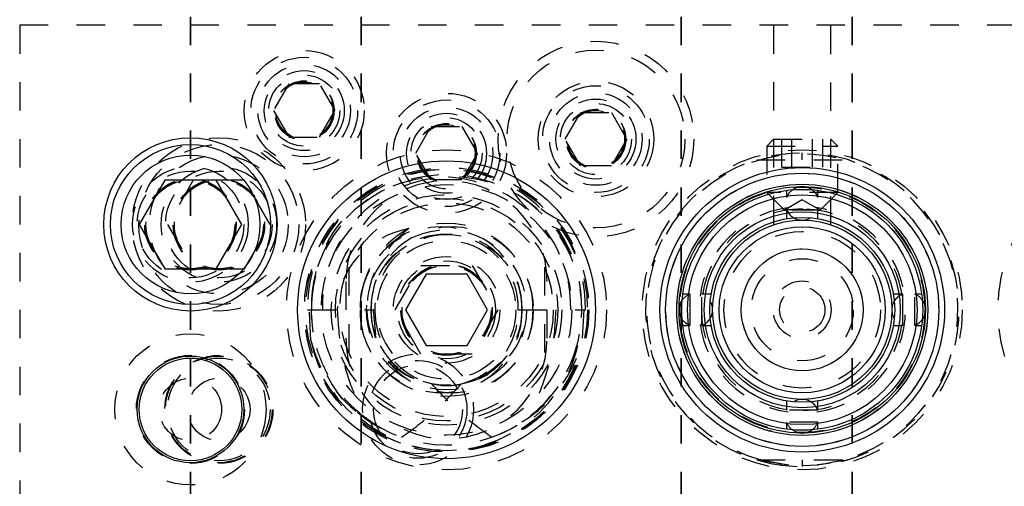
# Model space of a CAD drawing. Header units: inches. Extents: x 1880 to 2363, y -453 to -54.
# Tile 511 of 656: x 1898.18 to 1901.64, y -119.33 to -117.69. Entities that reach past the tile are written whole.
import ezdxf

# ---------------------------------------------------------------- set-up
doc = ezdxf.new("R2010")
doc.units = ezdxf.units.IN
doc.header["$LTSCALE"] = 0.5
doc.header["$MEASUREMENT"] = 0
doc.linetypes.add('HIDDEN', pattern=[0.225, 0.15, -0.075])
doc.linetypes.add('PHANTOM', pattern=[0.25, 0.125, -0.025, 0.025, -0.025, 0.025, -0.025])
doc.layers.add('SID-M-H', color=4, linetype='HIDDEN')
doc.layers.add('SID-M-S', color=105, linetype='Continuous')

msp = doc.modelspace()

# ---------------------------------------------------------------- linework, layer by layer
at = {"color": 7, "linetype": 'PHANTOM', "lineweight": 35}
for p, q in [((1898.77767, -112.27932), (1898.77767, -129.63932)), ((1899.37767, -112.27932), (1899.37767, -129.63932)), ((1900.50267, -112.27932), (1900.50267, -129.63932)), ((1901.10267, -112.27932), (1901.10267, -129.63932))]:
    msp.add_line(p, q, dxfattribs=at)
at = {"layer": 'SID-M-H'}
for p, q in [((1909.67767, -117.70932), (1898.17767, -117.70932)), ((1898.17767, -117.70932), (1898.17767, -124.20932)), ((1900.82717, -117.70932), (1900.82717, -118.41045)), ((1901.02817, -118.41053), (1901.02817, -117.70932)), ((1899.12354, -117.91557), (1899.06941, -118.00932)), ((1899.23179, -117.91557), (1899.12354, -117.91557)), ((1899.28592, -118.00932), (1899.23179, -117.91557)), ((1899.06941, -118.00932), (1899.12354, -118.10307)), ((1899.23179, -118.10307), (1899.28592, -118.00932)), ((1900.09441, -118.10932), (1900.14854, -118.01557)), ((1900.14854, -118.01557), (1900.25679, -118.01557)), ((1900.25679, -118.01557), (1900.31092, -118.10932)), ((1899.56941, -118.15932), (1899.62354, -118.06557)), ((1899.62354, -118.06557), (1899.73179, -118.06557)), ((1899.73179, -118.06557), (1899.78592, -118.15932)), ((1899.12354, -118.10307), (1899.23179, -118.10307)), ((1900.14854, -118.20307), (1900.09441, -118.10932)), ((1900.31092, -118.10932), (1900.25679, -118.20307)), ((1900.82717, -118.10932), (1900.80267, -118.13382)), ((1900.82717, -118.10932), (1901.02817, -118.10932)), ((1900.8555, -118.20774), (1900.8555, -118.10932)), ((1900.89158, -118.20774), (1900.89158, -118.10932)), ((1900.96375, -118.20774), (1900.96375, -118.10932)), ((1900.99983, -118.20774), (1900.99983, -118.10932)), ((1901.05267, -118.13382), (1901.02817, -118.10932)), ((1899.62354, -118.25307), (1899.56941, -118.15932)), ((1899.78592, -118.15932), (1899.73179, -118.25307)), ((1900.80267, -118.13382), (1901.05267, -118.13382)), ((1900.80267, -118.13382), (1900.80267, -118.29682)), ((1900.92767, -118.18176), (1900.92767, -118.15813)), ((1901.05267, -118.29682), (1901.05267, -118.13382)), ((1900.76804, -118.18176), (1901.0873, -118.18176)), ((1900.25679, -118.20307), (1900.14854, -118.20307)), ((1900.8555, -118.20774), (1900.99983, -118.20774)), ((1898.7876, -118.25332), (1898.69753, -118.40932)), ((1898.96773, -118.25332), (1898.86773, -118.25332)), ((1899.0578, -118.40932), (1898.96773, -118.25332)), ((1899.73179, -118.25307), (1899.62354, -118.25307)), ((1901.05267, -118.29682), (1900.80267, -118.29682)), ((1900.80267, -118.29682), (1900.86517, -118.35932)), ((1900.8813, -118.29873), (1900.87254, -118.31412)), ((1900.87255, -118.28969), (1900.87255, -118.3141)), ((1900.89297, -118.28751), (1900.8813, -118.29873)), ((1900.974, -118.29869), (1900.96236, -118.28751)), ((1900.98277, -118.31407), (1900.974, -118.29869)), ((1900.98278, -118.3141), (1900.98278, -118.28969)), ((1900.99017, -118.35932), (1901.05267, -118.29682)), ((1900.92767, -118.32323), (1900.86517, -118.35932)), ((1900.99017, -118.35932), (1900.92767, -118.32323)), ((1900.99017, -118.35932), (1900.86517, -118.35932)), ((1900.87255, -118.3565), (1900.87255, -118.38948)), ((1900.98278, -118.38948), (1900.98278, -118.3565)), ((1898.69753, -118.40932), (1898.7876, -118.56532)), ((1898.96773, -118.56532), (1899.0578, -118.40932)), ((1898.86773, -118.56532), (1898.96773, -118.56532)), ((1899.33392, -118.55945), (1899.33392, -118.85919)), ((1899.49753, -118.70932), (1899.5876, -118.55332)), ((1899.5876, -118.55332), (1899.76773, -118.55332)), ((1899.76773, -118.55332), (1899.8578, -118.70932)), ((1900.02142, -118.55945), (1900.02142, -118.85919)), ((1899.32417, -118.60932), (1899.32417, -118.80932)), ((1900.03117, -118.80932), (1900.03117, -118.60932)), ((1900.51704, -118.66298), (1900.50586, -118.67462)), ((1900.53245, -118.6542), (1900.50804, -118.6542)), ((1900.53241, -118.65421), (1900.51704, -118.66298)), ((1900.60783, -118.6542), (1900.57485, -118.6542)), ((1901.28048, -118.6542), (1901.2475, -118.6542)), ((1901.33826, -118.66295), (1901.32287, -118.65419)), ((1901.34729, -118.6542), (1901.32288, -118.6542)), ((1901.34947, -118.67462), (1901.33826, -118.66295)), ((1899.18963, -118.70932), (1899.4257, -118.70932)), ((1899.20124, -118.81777), (1899.19506, -118.70932)), ((1899.20298, -118.72652), (1899.20267, -118.70932)), ((1899.42028, -118.70932), (1899.42751, -118.79676)), ((1899.5876, -118.86532), (1899.49753, -118.70932)), ((1899.8578, -118.70932), (1899.76773, -118.86532)), ((1899.92963, -118.70932), (1900.1657, -118.70932)), ((1900.16028, -118.70932), (1900.15409, -118.81777)), ((1899.20925, -118.78811), (1899.20298, -118.72652)), ((1900.50586, -118.74401), (1900.51708, -118.75569)), ((1901.33828, -118.75566), (1901.34947, -118.74401)), ((1900.50804, -118.76443), (1900.53245, -118.76443)), ((1900.51708, -118.75569), (1900.53246, -118.76444)), ((1900.57485, -118.76443), (1900.60783, -118.76443)), ((1901.2475, -118.76443), (1901.28048, -118.76443)), ((1901.32288, -118.76443), (1901.34729, -118.76443)), ((1901.3229, -118.76443), (1901.33828, -118.75566)), ((1899.76773, -118.86532), (1899.5876, -118.86532)), ((1900.87255, -119.02915), (1900.87255, -119.06213)), ((1900.98278, -119.06213), (1900.98278, -119.02915)), ((1899.41267, -119.10352), (1899.3826, -119.08155)), ((1900.98278, -119.10453), (1900.87255, -119.10453)), ((1900.87255, -119.10453), (1900.87255, -119.12894)), ((1900.98278, -119.12894), (1900.98278, -119.10453)), ((1900.76804, -119.23687), (1901.0873, -119.23687)), ((1900.76804, -119.23687), (1900.88825, -119.25466)), ((1900.76804, -119.23687), (1900.81742, -119.24936)), ((1900.85817, -119.25213), (1900.78221, -119.23687)), ((1900.81742, -119.24936), (1900.8534, -119.25547)), ((1900.8534, -119.25547), (1900.8534, -119.2515)), ((1900.8534, -119.25547), (1900.90998, -119.26021)), ((1900.92767, -119.23687), (1900.92767, -119.2605)), ((1901.05471, -119.2417), (1901.0873, -119.23687))]:
    msp.add_line(p, q, dxfattribs=at)
for centre, radius in [((1900.20267, -118.10932), 0.34375), ((1899.17767, -118.00932), 0.211), ((1900.20267, -118.10932), 0.3125), ((1899.17767, -118.00932), 0.1875), ((1899.17767, -118.00932), 0.1625), ((1899.17767, -118.00932), 0.1405), ((1899.17767, -118.00932), 0.125), ((1899.17767, -118.00932), 0.10497), ((1899.17767, -118.00932), 0.1047), ((1899.17767, -118.00932), 0.10418), ((1899.17767, -118.00932), 0.1005), ((1900.20267, -118.10932), 0.203), ((1899.67767, -118.15932), 0.211), ((1900.20267, -118.10932), 0.1875), ((1900.20267, -118.10932), 0.1625), ((1899.67767, -118.15932), 0.1875), ((1900.20267, -118.10932), 0.1405), ((1900.20267, -118.10932), 0.125), ((1899.67767, -118.15932), 0.1625), ((1899.67767, -118.15932), 0.1405), ((1900.20267, -118.10932), 0.10497), ((1900.20267, -118.10932), 0.1047), ((1900.20267, -118.10932), 0.10418), ((1900.20267, -118.10932), 0.1005), ((1899.67767, -118.15932), 0.125), ((1899.67767, -118.15932), 0.10497), ((1899.67767, -118.15932), 0.1047), ((1899.67767, -118.15932), 0.10418), ((1899.67767, -118.15932), 0.1005), ((1898.87767, -118.40932), 0.3045), ((1898.87767, -118.40932), 0.28125), ((1899.67767, -118.70932), 0.5625), ((1900.92767, -118.70932), 0.5625), ((1902.17767, -118.70932), 0.5625), ((1898.87767, -118.40932), 0.24375), ((1898.77767, -118.40932), 0.203), ((1898.77767, -118.40932), 0.1875), ((1898.87767, -118.40932), 0.203), ((1898.87767, -118.40932), 0.1875), ((1899.67767, -118.70932), 0.5), ((1899.67767, -118.70932), 0.495), ((1900.92767, -118.70932), 0.47999), ((1900.92767, -118.70932), 0.47999), ((1898.77767, -118.40932), 0.16072), ((1898.77767, -118.40932), 0.16045), ((1898.77767, -118.40932), 0.15993), ((1898.77767, -118.40932), 0.15625), ((1898.87767, -118.40932), 0.16072), ((1898.87767, -118.40932), 0.16045), ((1898.87767, -118.40932), 0.15993), ((1898.87767, -118.40932), 0.15625), ((1899.67767, -118.70932), 0.44062), ((1900.92767, -118.70932), 0.44122), ((1900.92767, -118.70932), 0.4311), ((1899.67767, -118.70932), 0.405), ((1899.67767, -118.70932), 0.39062), ((1899.67767, -118.70932), 0.375), ((1899.67767, -118.70932), 0.3045), ((1899.67767, -118.70932), 0.28125), ((1900.92767, -118.70932), 0.29172), ((1900.92767, -118.70932), 0.275), ((1899.67767, -118.70932), 0.265), ((1899.67767, -118.70932), 0.24375), ((1900.92767, -118.70932), 0.21418), ((1899.67767, -118.70932), 0.1875), ((1899.67767, -118.70932), 0.172), ((1900.92767, -118.70932), 0.1795), ((1899.67767, -118.70932), 0.16072), ((1899.67767, -118.70932), 0.16045), ((1899.67767, -118.70932), 0.15993), ((1899.67767, -118.70932), 0.15625), ((1900.92767, -118.70932), 0.1015), ((1900.92767, -118.70932), 0.0795), ((1898.77767, -119.05932), 0.26565), ((1898.77767, -119.05932), 0.19), ((1898.87767, -119.05932), 0.19), ((1898.87767, -119.05932), 0.1875), ((1898.87767, -119.05932), 0.1805), ((1899.57767, -119.05932), 0.195), ((1899.57767, -119.05932), 0.17187), ((1899.57767, -119.05932), 0.15625), ((1898.77767, -119.05932), 0.1095), ((1898.87767, -119.05932), 0.1095)]:
    msp.add_circle(centre, radius, dxfattribs=at)
for centre, radius, start, end in [((1900.92767, -118.70932), 0.55118, 284.63354, 253.16502), ((1900.92767, -118.70932), 0.54724, 270, 254.58563), ((1899.67115, -118.69772), 0.48166, 358.62082, 181.37918), ((1899.68418, -118.69772), 0.48166, 358.62082, 181.37918), ((1899.65829, -118.69835), 0.45575, 358.62082, 181.37918), ((1899.67767, -118.70932), 0.475, 236.08967, 180), ((1899.69704, -118.69835), 0.45575, 358.62082, 181.37918), ((1899.67767, -118.60932), 0.3535, 0, 180), ((1900.92767, -118.70932), 0.3625, 98.41504, 172.33527), ((1900.92767, -118.70932), 0.35433, 89.7141, 177.82117), ((1900.92767, -118.3353), 0.05906, 201.07415, 338.95922), ((1900.92767, -118.70932), 0.35433, 270.7679, 87.385), ((1900.92767, -118.70932), 0.3625, 278.09112, 82.45655), ((1899.65829, -118.70258), 0.28446, 358.6441, 181.3559), ((1899.69348, -118.70718), 0.31958, 117.65377, 180.38339), ((1899.69704, -118.70258), 0.28446, 358.6441, 181.3559), ((1899.67115, -118.703), 0.25856, 358.60069, 181.39931), ((1899.68418, -118.703), 0.25856, 358.60069, 181.39931), ((1900.55365, -118.70932), 0.05906, 291.06173, 68.97337), ((1901.30168, -118.70932), 0.05906, 111.07679, 248.97702), ((1899.67231, -118.72282), 0.48055, 191.39562, 1.61091), ((1899.65829, -118.71605), 0.28446, 178.6441, 1.3559), ((1899.69704, -118.71605), 0.28446, 178.6441, 1.3559), ((1899.6733, -118.71465), 0.26069, 178.82772, 282.52015), ((1899.6908, -118.71218), 0.26511, 179.38016, 255.74629), ((1899.68204, -118.71465), 0.26069, 257.47985, 1.17228), ((1899.66453, -118.71218), 0.26511, 284.25371, 0.61984), ((1899.68383, -118.71368), 0.46886, 288.87727, 0.53304), ((1900.92767, -118.70932), 0.35433, 180.25466, 268.2729), ((1900.92767, -118.70932), 0.3625, 188.24978, 262.20258), ((1899.68521, -118.72723), 0.47755, 206.39965, 349.07072), ((1899.67767, -118.80932), 0.3535, 180, 0), ((1900.92767, -119.08333), 0.05906, 21.07319, 158.97858), ((1899.66177, -118.72793), 0.45225, 228.92707, 251.70514), ((1900.92767, -119.08333), 0.05906, 201.07415, 234.01887), ((1900.92767, -119.08333), 0.05906, 305.98113, 338.95922)]:
    msp.add_arc(centre, radius, start, end, dxfattribs=at)
for centre, major_axis, ratio, start_param, end_param in [((1899.60593, -118.70932), (-0.31206, 0), 0.9318009, 4.9084034, 6.2831853), ((1899.78318, -118.70932), (0.38537, 0), 0.9410518, 2.2365539, 3.1415927), ((1899.67024, -118.70932), (-0.27243, 0), 0.966834, 0, 1.4059114), ((1899.68509, -118.70932), (0.27243, 0), 0.966834, 4.8772739, 6.2831853), ((1899.67034, -118.70932), (-0.48233, 0), 0.966834, 0.2347238, 1.0072023), ((1899.68499, -118.70932), (0.48233, 0), 0.966834, 5.275983, 6.0484615)]:
    msp.add_ellipse(centre, major_axis=major_axis, ratio=ratio, start_param=start_param, end_param=end_param, dxfattribs=at)
for points, knots in [([(1900.87259, -118.3565), (1900.87257, -118.3565), (1900.87115, -118.3565), (1900.87606, -118.3565), (1900.88751, -118.3565), (1900.90607, -118.3565), (1900.92765, -118.3565), (1900.94934, -118.3565), (1900.96755, -118.3565), (1900.9803, -118.3565), (1900.98196, -118.3565), (1900.98278, -118.3565)], [0, 0, 0, 0, 0.001121, 0.1259809, 0.2508408, 0.3757006, 0.5005605, 0.6254204, 0.7502803, 0.8751401, 1, 1, 1, 1]), ([(1900.57485, -118.76442), (1900.57485, -118.76442), (1900.57485, -118.76583), (1900.57485, -118.76092), (1900.57485, -118.74948), (1900.57485, -118.73091), (1900.57485, -118.70934), (1900.57485, -118.68764), (1900.57485, -118.66943), (1900.57485, -118.65669), (1900.57485, -118.65504), (1900.57485, -118.65421)], [0, 0, 0, 0, 0.0004015, 0.1253918, 0.2503822, 0.3753725, 0.5003628, 0.6253532, 0.7503435, 0.8753339, 1, 1, 1, 1]), ([(1901.28048, -118.65423), (1901.28048, -118.65422), (1901.28048, -118.6528), (1901.28048, -118.65771), (1901.28048, -118.66916), (1901.28048, -118.68772), (1901.28048, -118.70212), (1901.28048, -118.70932)], [0, 0, 0, 0, 0.00190039, 0.25142529, 0.5009502, 0.7504751, 1, 1, 1, 1]), ([(1901.32288, -118.76442), (1901.32288, -118.76359), (1901.32288, -118.76194), (1901.32288, -118.7492), (1901.32288, -118.73098), (1901.32288, -118.70932), (1901.32288, -118.68765), (1901.32288, -118.66943), (1901.32288, -118.65669), (1901.32288, -118.65504), (1901.32288, -118.65421)], [0, 0, 0, 0, 0.124689, 0.2497798, 0.3748705, 0.4999613, 0.6250521, 0.7501429, 0.8752337, 1, 1, 1, 1]), ([(1899.39067, -119.08781), (1899.37046, -119.0709), (1899.32945, -119.03657), (1899.27986, -118.97287), (1899.24087, -118.9014), (1899.20987, -118.81369), (1899.20531, -118.74769), (1899.20267, -118.70932)], [0, 0, 0, 0, 0.18252081, 0.37034789, 0.55217756, 0.73962361, 1, 1, 1, 1]), ([(1899.29387, -118.70932), (1899.29669, -118.75773), (1899.3019, -118.84723), (1899.33788, -118.97458), (1899.37295, -119.04981), (1899.39067, -119.08781)], [0, 0, 0, 0, 0.3683479, 0.68090604, 1, 1, 1, 1]), ([(1900.06146, -118.70932), (1900.05864, -118.75773), (1900.05343, -118.84723), (1900.01746, -118.97458), (1899.98238, -119.04981), (1899.96466, -119.08781)], [0, 0, 0, 0, 0.3683479, 0.680906, 1, 1, 1, 1]), ([(1901.28048, -118.70932), (1901.28048, -118.71654), (1901.28048, -118.73098), (1901.28048, -118.7492), (1901.28048, -118.76193), (1901.28048, -118.76358), (1901.28048, -118.7644)], [0, 0, 0, 0, 0.250432, 0.5008641, 0.7512961, 1, 1, 1, 1]), ([(1899.51981, -119.15732), (1899.55454, -119.13195), (1899.63079, -119.07627), (1899.6949, -119.0069), (1899.72981, -118.96914)], [0, 0, 0, 0, 0.4555585, 1, 1, 1, 1]), ([(1899.83552, -119.15732), (1899.80079, -119.13195), (1899.72455, -119.07627), (1899.66043, -119.0069), (1899.62552, -118.96914)], [0, 0, 0, 0, 0.4555585, 1, 1, 1, 1]), ([(1900.98276, -119.06213), (1900.98194, -119.06213), (1900.98028, -119.06213), (1900.96755, -119.06213), (1900.94933, -119.06213), (1900.92767, -119.06213), (1900.906, -119.06213), (1900.88778, -119.06213), (1900.87503, -119.06213), (1900.87338, -119.06213), (1900.87255, -119.06213)], [0, 0, 0, 0, 0.1243766, 0.2494657, 0.3745547, 0.4996438, 0.6247328, 0.7498219, 0.8749109, 1, 1, 1, 1])]:
    msp.add_open_spline(points, degree=3, knots=knots, dxfattribs=at)
for points in [[(1900.53245, -118.6542), (1900.53245, -118.65503), (1900.53245, -118.65668), (1900.53245, -118.66943), (1900.53245, -118.68765), (1900.53245, -118.70209), (1900.53245, -118.70932)], [(1900.53245, -118.70932), (1900.53245, -118.71654), (1900.53245, -118.73098), (1900.53245, -118.7492), (1900.53245, -118.76195), (1900.53245, -118.76361), (1900.53245, -118.76443)], [(1900.78221, -119.23687), (1900.8307, -119.24672), (1900.92767, -119.2664), (1901.02464, -119.24672), (1901.07312, -119.23687)]]:
    msp.add_open_spline(points, degree=3, dxfattribs=at)
at = {"layer": 'SID-M-S'}
for p, q in [((1898.6876, -118.25332), (1898.59753, -118.40932)), ((1898.86773, -118.25332), (1898.6876, -118.25332)), ((1898.9578, -118.40932), (1898.86773, -118.25332)), ((1898.59753, -118.40932), (1898.6876, -118.56532)), ((1898.86773, -118.56532), (1898.9578, -118.40932)), ((1898.6876, -118.56532), (1898.86773, -118.56532)), ((1899.6055, -118.58432), (1899.53333, -118.70932)), ((1899.74983, -118.58432), (1899.6055, -118.58432)), ((1899.822, -118.70932), (1899.74983, -118.58432)), ((1899.53333, -118.70932), (1899.6055, -118.83432)), ((1899.74983, -118.83432), (1899.822, -118.70932)), ((1899.6055, -118.83432), (1899.74983, -118.83432))]:
    msp.add_line(p, q, dxfattribs=at)
for centre, radius in [((1898.77767, -118.40932), 0.3045), ((1898.77767, -118.40932), 0.28125), ((1898.77767, -118.40932), 0.24375), ((1899.67767, -118.70932), 0.52345), ((1900.92767, -118.70932), 0.5), ((1900.92767, -118.70932), 0.47999), ((1900.92767, -118.70932), 0.44122), ((1900.92767, -118.70932), 0.43307), ((1900.92767, -118.70932), 0.42323), ((1900.92767, -118.70932), 0.40354), ((1900.92767, -118.70932), 0.34449), ((1900.92767, -118.70932), 0.3248), ((1900.92767, -118.70932), 0.31496), ((1900.92767, -118.70932), 0.29172), ((1900.92767, -118.70932), 0.21418), ((1898.77767, -119.05932), 0.1875), ((1898.77767, -119.05932), 0.1805)]:
    msp.add_circle(centre, radius, dxfattribs=at)
for centre, start, end in [((1900.92767, -118.3353), 54.01887, 125.98113), ((1900.55365, -118.70932), 144.01887, 215.98113), ((1901.30168, -118.70932), 324.01887, 35.98113), ((1900.92767, -119.08333), 234.01887, 305.98113)]:
    msp.add_arc(centre, 0.05906, start, end, dxfattribs=at)

doc.saveas('drawing.dxf')
